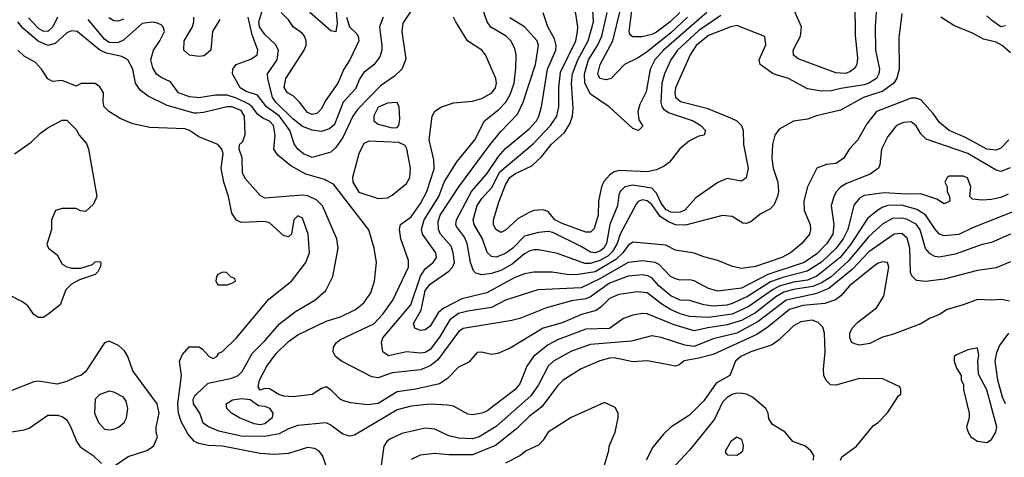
# Model space of a CAD drawing. Header units: inches. Extents: x 1793389 to 1900389, y 320802 to 470796.
# Tile 674 of 752: x 1869250 to 1873424, y 436963 to 438820. Entities that reach past the tile are written whole.
import ezdxf

# ---------------------------------------------------------------- set-up
doc = ezdxf.new("R2010")
doc.units = ezdxf.units.IN
doc.header["$MEASUREMENT"] = 0
doc.layers.add('B8463', color=7, linetype='Continuous')
doc.layers.add('B8473', color=7, linetype='Continuous')

msp = doc.modelspace()

# ---------------------------------------------------------------- linework, layer by layer
at = {"layer": 'B8463', "color": 2}
for points, elevation in [([(1870000, 438423.6), (1869990, 438422.9), (1869876.2, 438456.2), (1869795.1, 438495.1), (1869761, 438521), (1869740.7, 438550), (1869729.6, 438610), (1869709.3, 438650), (1869684, 438664), (1869618, 438678), (1869589.8, 438689.8), (1869494, 438770), (1869470, 438772), (1869450, 438763.7), (1869401.1, 438718.9), (1869370, 438709.7), (1869329, 438729), (1869263.7, 438783.7), (1869242.4, 438810)], 362), ([(1869410.4, 438830), (1869391.2, 438788.8), (1869370, 438769.7), (1869350, 438771.2), (1869330, 438782.6), (1869287.7, 438827.7)], 358), ([(1870000, 438488.9), (1869970, 438492.7), (1869924, 438510), (1869890, 438555.3), (1869850, 438574), (1869830, 438589), (1869814.8, 438614.8), (1869807, 438650), (1869818, 438690), (1869844.5, 438730), (1869863.7, 438770), (1869859.3, 438790), (1869850, 438798), (1869830, 438807), (1869810, 438809.6), (1869770, 438803.6), (1869690, 438733.3), (1869670, 438723.1), (1869650, 438721), (1869630, 438723.5), (1869610, 438736.9), (1869541.1, 438821.1)], 358), ([(1869690, 438821.6), (1869670, 438814), (1869650, 438814.5), (1869628.2, 438828.2)], 354), ([(1870000, 438665.1), (1869970, 438669.4), (1869946, 438690), (1869947, 438730), (1869983.7, 438790), (1869989.3, 438810), (1869989.2, 438830)], 354), ([(1870000, 438329.1), (1869970, 438349.7), (1869950, 438356.9), (1869801.7, 438361.7), (1869730, 438377.6), (1869679.1, 438399.1), (1869629, 438430), (1869609, 438450), (1869604, 438470), (1869605.2, 438510), (1869590, 438535.3), (1869570, 438548.7), (1869511.6, 438548.4), (1869490, 438538), (1869430, 438562), (1869390, 438558), (1869370, 438568), (1869342.7, 438610), (1869318, 438638), (1869270, 438665.2), (1869242, 438690)], 366), ([(1869229, 438250), (1869299.6, 438300.4), (1869340.1, 438339.9), (1869370, 438361), (1869430, 438394), (1869450, 438394), (1869490, 438354), (1869502, 438330), (1869534.4, 438294.4), (1869542.8, 438270), (1869578, 438070), (1869563.6, 438036.4), (1869530, 438006), (1869508.4, 438008.4), (1869490, 438018), (1869430, 438018), (1869402, 438010), (1869384.7, 437970), (1869384.7, 437930), (1869365.4, 437865.4), (1869372, 437850), (1869410, 437822), (1869430, 437782), (1869450, 437771.3), (1869470, 437764.7), (1869510, 437764.7), (1869559, 437781), (1869570, 437792), (1869590, 437794), (1869594, 437790), (1869592.7, 437772.7), (1869582, 437750), (1869570, 437738), (1869503.6, 437716.4), (1869470, 437698), (1869446.4, 437673.6), (1869422, 437610), (1869370, 437568), (1869350, 437555.3), (1869330, 437555.3), (1869310, 437568), (1869285.6, 437605.6), (1869262, 437622), (1869196.2, 437656.2)], 366), ([(1869652.9, 436927.1), (1869710, 436966), (1869788.9, 436991.1), (1869818, 437010), (1869835.3, 437050), (1869828.7, 437070), (1869828.7, 437090), (1869841.2, 437150), (1869832.7, 437190), (1869729.4, 437330), (1869709.4, 437390), (1869694.7, 437414.7), (1869670, 437437.2), (1869630, 437455.3), (1869610, 437448.7), (1869530, 437325.2), (1869510, 437309.3), (1869494, 437306), (1869450, 437284), (1869410, 437273.2), (1869330, 437285.2), (1869310, 437282.7), (1869210, 437242.9)], 370), ([(1870000, 437026.2), (1869990, 437031.8), (1869962.7, 437062.7), (1869934.9, 437114.9), (1869923.5, 437150), (1869921.1, 437190), (1869936, 437310), (1869928, 437370), (1869940.4, 437399.6), (1869968.4, 437431.6), (1870000, 437431.9)], 366), ([(1870000, 437171), (1869987, 437190), (1869986, 437210), (1869994.2, 437225.9), (1870000, 437231.2)], 362), ([(1869206, 437070), (1869270, 437078.8), (1869290, 437086.8), (1869370, 437141), (1869410, 437141), (1869430, 437136), (1869450, 437121), (1869467.7, 437090), (1869490.6, 437030.6), (1869506.8, 437006.8), (1869562, 436970), (1869596.9, 436936.9)], 370)]:
    msp.add_lwpolyline(points, dxfattribs=dict(at, elevation=elevation))
at = {"layer": 'B8463', "color": 2, "elevation": 374}
msp.add_lwpolyline([(1869630, 437244), (1869590, 437229), (1869571, 437210), (1869567.7, 437150), (1869584.9, 437110), (1869610, 437082.8), (1869630, 437078.8), (1869650, 437082.8), (1869670, 437090.8), (1869693.2, 437110), (1869702.7, 437130), (1869709.4, 437170), (1869701.5, 437201.5), (1869690, 437217.2), (1869650, 437239)], close=True, dxfattribs=at)
at = {"layer": 'B8473', "color": 2}
for points, elevation in [([(1873448.6, 438191.4), (1873410, 438175.1), (1873390, 438180.9), (1873270, 438251.3), (1873093, 438313), (1873070, 438336), (1873050, 438369.2), (1873030, 438386), (1872996.7, 438383.3), (1872966.8, 438370), (1872930, 438324), (1872903, 438270), (1872896.8, 438203.2), (1872890.7, 438189.3), (1872855.6, 438164.4), (1872755.1, 438124.9), (1872730.3, 438109.7), (1872713.4, 438090), (1872702, 438070), (1872690.5, 438030), (1872701.3, 437950), (1872697, 437910), (1872671.8, 437870), (1872630, 437826.6), (1872575.5, 437790), (1872421.6, 437738.4), (1872310, 437680.5), (1872210, 437667.8), (1872170, 437679.5), (1872110, 437712), (1872090, 437716.2), (1872050, 437714), (1872030, 437719.5), (1872009.4, 437730), (1871960.7, 437780.7), (1871944, 437790), (1871890, 437796.3), (1871830, 437789.7), (1871710, 437719.8), (1871630, 437681.7), (1871446.9, 437673.1), (1871310, 437629.6), (1871250, 437598), (1871150, 437583.5), (1871110, 437572.6), (1871073.4, 437546.6), (1871030, 437471.8), (1870990, 437419.6), (1870970, 437408), (1870950, 437404.7), (1870890, 437409.6), (1870813.6, 437393.6), (1870789.7, 437410), (1870783.5, 437450), (1870789.6, 437470), (1870908, 437610), (1870948.9, 437731.1), (1870970, 437762.4), (1871003.7, 437790), (1871017, 437810), (1871014, 437830), (1870957.6, 437910), (1870953.3, 437930), (1870965.4, 437970), (1871026.9, 438070), (1871050, 438130.6), (1871103.5, 438216.5), (1871179.5, 438310), (1871220.9, 438390), (1871282, 438438), (1871311, 438469), (1871330, 438502.8), (1871346.3, 438550), (1871353.8, 438613.8), (1871354.5, 438670), (1871350, 438698), (1871332.7, 438730), (1871312.7, 438750), (1871248, 438788), (1871232, 438810), (1871183.7, 438950)], 350), ([(1870922.9, 438877.1), (1870874.6, 438805.4), (1870870.4, 438770), (1870887.9, 438652.1), (1870870.4, 438609.6), (1870839.5, 438580.5), (1870780.6, 438539.4), (1870682, 438438), (1870663, 438410), (1870619.6, 438320.4), (1870590, 438277.2), (1870570, 438257.2), (1870490, 438235.1), (1870454, 438250), (1870429.3, 438270), (1870413.4, 438293.4), (1870395.8, 438350), (1870352.1, 438410), (1870296.3, 438450), (1870258.7, 438498.7), (1870210, 438515.1), (1870185.1, 438530), (1870153.2, 438590), (1870154, 438610), (1870168.7, 438630), (1870230, 438652.4), (1870257, 438670), (1870259.6, 438690), (1870236.1, 438756.1), (1870218.3, 438830)], 354), ([(1872883.8, 438890), (1872876.4, 438790), (1872878.4, 438690), (1872894.9, 438610), (1872892.7, 438590), (1872882, 438570), (1872850.7, 438550), (1872830, 438543.1), (1872731.7, 438528.3), (1872690, 438517.6), (1872650, 438517), (1872590, 438526.6), (1872509.7, 438569.7), (1872444, 438590), (1872389, 438630), (1872385.2, 438650), (1872413.2, 438713.2), (1872408.7, 438748.7), (1872290, 438795.6), (1872264.7, 438790), (1872170, 438752.3), (1872118.7, 438710), (1872092.2, 438670), (1872030.4, 438530), (1872027.2, 438510), (1872030.4, 438490.4), (1872052.1, 438472.1), (1872163.7, 438443.7), (1872263.4, 438403.4), (1872290.8, 438390), (1872310.4, 438370.4), (1872317.3, 438350), (1872319.1, 438290), (1872338, 438190), (1872330, 438148), (1872310, 438134), (1872250, 438145.2), (1872210.5, 438129.5), (1872116.7, 438063.3), (1872070, 438011.5), (1872050, 438003.1), (1872030, 438001), (1872010, 438003.5), (1871990, 438014.3), (1871970, 438040.7), (1871950, 438082.9), (1871930, 438104.7), (1871850, 438116.9), (1871816, 438110), (1871795.5, 438090), (1871790, 438075.3), (1871784.9, 438030), (1871752, 437950), (1871737.3, 437870), (1871726.7, 437850), (1871710, 437836.9), (1871690, 437829.8), (1871670, 437833.3), (1871630, 437857.6), (1871510, 437916.3), (1871490, 437921.3), (1871450, 437916.3), (1871390, 437900.5), (1871340.4, 437850), (1871310, 437828.2), (1871270, 437811.6), (1871250, 437814.5), (1871231.5, 437831.5), (1871213, 437890), (1871176.9, 437950), (1871172.8, 437970), (1871190, 438030.6), (1871210, 438061.6), (1871252.6, 438107.4), (1871285.6, 438174.4), (1871426.5, 438293.5), (1871500.5, 438370), (1871528, 438410), (1871535.8, 438450), (1871536.4, 438530), (1871543.1, 438596.9), (1871607.8, 438730), (1871615.6, 438770), (1871616.2, 438790), (1871600.9, 438890)], 338), ([(1872223.1, 438836.9), (1872130, 438773.5), (1872039.5, 438690), (1872010.4, 438650), (1871983.7, 438590), (1871973.1, 438550), (1871968.8, 438468.8), (1871971.9, 438451.9), (1871979.9, 438439.9), (1872004.2, 438424.2), (1872104.7, 438390), (1872138, 438370), (1872158, 438350), (1872152, 438330), (1872130, 438325.2), (1872090, 438306), (1872048.8, 438271.2), (1872005.1, 438214.9), (1871982.3, 438197.7), (1871950, 438182.7), (1871910, 438174.5), (1871790, 438179.6), (1871767.3, 438172.7), (1871750, 438159.5), (1871727.3, 438132.7), (1871716.4, 438110), (1871704, 438050), (1871703.1, 437990), (1871685.7, 437934.3), (1871670, 437918.4), (1871650, 437918), (1871550, 437954.3), (1871519.5, 437970), (1871490, 438005.2), (1871470, 438012.7), (1871430, 438009.3), (1871410, 438000.9), (1871364.2, 437975.8), (1871310, 437926), (1871290, 437917.2), (1871269.4, 437930), (1871259.3, 437950), (1871259.3, 437970), (1871283, 438050), (1871310, 438118.8), (1871327.6, 438150), (1871350, 438166), (1871420.9, 438199.1), (1871462.4, 438237.6), (1871503.7, 438290), (1871559.7, 438340.3), (1871582, 438378), (1871593.3, 438410), (1871596.1, 438443.9), (1871589.8, 438550), (1871593.5, 438590), (1871616.4, 438650), (1871659.8, 438730), (1871683.5, 438810), (1871676.9, 438910)], 334), ([(1872049, 438850), (1872007.2, 438810), (1871950, 438766.9), (1871930, 438756.9), (1871887.2, 438747.2), (1871847.5, 438747.5), (1871837, 438757), (1871833.6, 438770), (1871849.8, 438890)], 322), ([(1872790.6, 438890), (1872792.5, 438752.5), (1872802, 438658), (1872799.1, 438630), (1872790, 438614), (1872770, 438598), (1872750, 438592), (1872710, 438594.5), (1872550, 438654), (1872530, 438668.7), (1872529.3, 438690), (1872560.9, 438750), (1872565.2, 438790), (1872535.5, 438855.5)], 334), ([(1870790.6, 438830), (1870776.3, 438790), (1870785.5, 438710), (1870785.5, 438690), (1870777.3, 438662.7), (1870752.1, 438627.9), (1870710, 438596), (1870692.7, 438570), (1870673.8, 438526.2), (1870621.7, 438470), (1870584.7, 438375.3), (1870563.4, 438356.6), (1870530, 438345.4), (1870490, 438350.9), (1870450, 438367.1), (1870410, 438397.7), (1870336.9, 438470), (1870322.7, 438490), (1870302, 438570), (1870301.2, 438590), (1870342, 438650), (1870347.3, 438690), (1870334.9, 438714.9), (1870290, 438756.2), (1870267.4, 438790), (1870264.8, 438810), (1870282.4, 438870)], 350), ([(1870636, 438830), (1870649.2, 438789.2), (1870679.5, 438759.5), (1870685.5, 438750), (1870688, 438730), (1870650, 438649.2), (1870624.9, 438610), (1870599.1, 438550), (1870546, 438474), (1870530, 438442), (1870510, 438421.2), (1870490, 438417.2), (1870470, 438426), (1870437.2, 438470), (1870410, 438496), (1870385.2, 438510), (1870372.1, 438532.1), (1870378.7, 438570), (1870456.2, 438690), (1870464.5, 438710), (1870464.5, 438730), (1870458, 438750), (1870450, 438761.2), (1870409.6, 438789.6), (1870390, 438819), (1870359, 438850)], 346), ([(1870591.1, 438870), (1870596.3, 438803.7), (1870590, 438768), (1870570, 438772.3), (1870480.7, 438850)], 342), ([(1872990, 438846), (1872976.8, 438743.2), (1872978.4, 438610), (1872968.7, 438571.3), (1872955.5, 438550), (1872910, 438515.8), (1872826.8, 438490), (1872730, 438436), (1872628.1, 438411.9), (1872590, 438397.2), (1872530, 438389), (1872470, 438355.3), (1872451.3, 438330), (1872441, 438290), (1872438.8, 438230), (1872444, 438190), (1872464, 438130), (1872466.8, 438090), (1872462.8, 438070), (1872447.1, 438032.9), (1872430, 438015.3), (1872390, 437994), (1872350, 437962), (1872330, 437955.3), (1872316.4, 437956.4), (1872270, 437984), (1872230, 437989.2), (1872072.2, 437947.8), (1872030, 437949.6), (1872001.2, 437961.2), (1871964.8, 437984.8), (1871930, 438035.1), (1871910, 438051.3), (1871890, 438054.7), (1871872.1, 438047.9), (1871863.4, 438036.6), (1871795.6, 437910), (1871782.8, 437870), (1871764, 437836), (1871743.2, 437816.8), (1871710, 437797.7), (1871670, 437784.5), (1871645.6, 437785.6), (1871530, 437827.6), (1871450, 437842.9), (1871430, 437842.4), (1871410, 437837.6), (1871390, 437825.6), (1871337.6, 437782.4), (1871290, 437755.8), (1871250, 437743), (1871210, 437737), (1871183.6, 437743.6), (1871173.8, 437753.8), (1871161.6, 437790), (1871147.8, 437870), (1871136.6, 437896.6), (1871102.7, 437942.7), (1871099.5, 437950), (1871102, 437970), (1871166.3, 438090), (1871230, 438166), (1871280.6, 438239.4), (1871310, 438272.7), (1871410, 438357.1), (1871440.7, 438390), (1871451.8, 438410), (1871462, 438450), (1871488.3, 438610), (1871523, 438690), (1871524.2, 438710), (1871518, 438738), (1871489.6, 438790), (1871469.4, 438849.4)], 342), ([(1872163.7, 438850), (1871979.5, 438690), (1871942.6, 438650), (1871923.7, 438610), (1871905.8, 438514.2), (1871879.8, 438460.2), (1871871, 438430), (1871875.3, 438395.3), (1871891.6, 438368.4), (1871874, 438350), (1871850, 438358), (1871749.3, 438449.3), (1871670, 438504), (1871646.3, 438550), (1871644.4, 438590), (1871661.5, 438650), (1871700.4, 438710), (1871717.7, 438750), (1871741.1, 438850)], 330), ([(1872081.5, 438830), (1872010, 438763.9), (1871910, 438682.6), (1871870, 438656.9), (1871814.8, 438630), (1871757.3, 438570), (1871736.2, 438563.8), (1871710, 438569.6), (1871701.3, 438590), (1871711.6, 438630), (1871764.4, 438730), (1871797.6, 438862.4)], 326), ([(1873430, 438793.2), (1873410, 438789.6), (1873370, 438817), (1873350, 438836)], 338), ([(1870099.3, 438820.7), (1870068.5, 438770), (1870061, 438690), (1870033, 438667), (1870010, 438663.7), (1870000, 438665.1)], 354), ([(1873440.7, 438079.3), (1873410, 438065.6), (1873370, 438057), (1873330, 438054), (1873290, 438058), (1873278, 438070), (1873282, 438110), (1873268.4, 438148.4), (1873250, 438155.3), (1873190, 438155.3), (1873182, 438150), (1873172, 438130), (1873182, 438110), (1873182, 438090), (1873192, 438070), (1873194, 438050), (1873170, 438038), (1873138.6, 438058.6), (1873070, 438080.7), (1873010, 438079.1), (1872914.7, 438085.3), (1872830, 438074), (1872810, 438062.7), (1872787, 438033), (1872760.9, 437930), (1872741.5, 437890), (1872710, 437848.2), (1872649.5, 437790.5), (1872587.9, 437752.1), (1872490, 437727.4), (1872432.8, 437707.2), (1872335.6, 437644.4), (1872270, 437615.1), (1872248.3, 437608.3), (1872190, 437604.4), (1872150, 437609.7), (1872090, 437627.6), (1872050, 437629.7), (1872010, 437647.8), (1871960.5, 437690), (1871930, 437723.6), (1871913.1, 437733.1), (1871890, 437736.9), (1871830, 437731.3), (1871750, 437701.5), (1871670, 437643), (1871650, 437635.1), (1871590, 437626), (1871483.4, 437596.6), (1871370, 437552), (1871336.7, 437543.3), (1871130.4, 437509.6), (1871110, 437495.1), (1871023.4, 437376.6), (1870990, 437351.5), (1870950, 437334), (1870830, 437320.7), (1870770, 437299.3), (1870743.7, 437303.7), (1870614, 437370), (1870589.2, 437390), (1870579.3, 437410), (1870581.2, 437430), (1870594, 437450), (1870610, 437462.8), (1870751, 437529), (1870789.4, 437570), (1870832, 437630), (1870898, 437770), (1870898, 437798), (1870866.6, 437890), (1870860.9, 437930), (1870865.2, 437950), (1870910, 437983.8), (1870950, 438039.1), (1870976.3, 438090), (1871007, 438187), (1871005.4, 438225.4), (1870986.6, 438310), (1870999, 438410), (1871010, 438431), (1871038, 438450), (1871090, 438467.3), (1871170, 438473.4), (1871210, 438485.5), (1871252.3, 438510), (1871267, 438530), (1871271.8, 438550), (1871269.5, 438569.5), (1871225.2, 438670), (1871209, 438690), (1871149.3, 438730), (1871099, 438810), (1871089, 438830)], 354), ([(1873443, 438310), (1873410, 438274.5), (1873390, 438265.6), (1873350, 438269.7), (1873260.1, 438320.1), (1873190, 438349.5), (1873150, 438384), (1873122, 438422), (1873070, 438479), (1873050, 438486), (1873030, 438486.6), (1872882.8, 438430), (1872842, 438378), (1872804, 438310), (1872768.5, 438271.5), (1872742.8, 438230), (1872710, 438209.4), (1872670, 438205.2), (1872630, 438189), (1872590.7, 438110), (1872574, 438050), (1872576.3, 438010), (1872600.7, 437950), (1872602.8, 437930), (1872598.8, 437910), (1872566, 437870), (1872517.3, 437830), (1872481, 437810), (1872370, 437771.8), (1872310, 437764.5), (1872271.9, 437771.9), (1872210, 437797.2), (1872150, 437813.2), (1872110, 437829.3), (1872030, 437841.2), (1871990, 437862.7), (1871850, 437875.1), (1871830, 437862), (1871806.7, 437830), (1871778, 437802), (1871690, 437749.8), (1871610, 437736.9), (1871570, 437738), (1871507.7, 437747.7), (1871430, 437747.8), (1871390, 437741.6), (1871350, 437726), (1871230, 437660.5), (1871125.1, 437634.9), (1871045.5, 437594.5), (1871024.2, 437575.8), (1870990, 437519.3), (1870970, 437503.7), (1870950, 437500.7), (1870925.2, 437510), (1870919.5, 437530), (1870952.3, 437587.7), (1870970, 437670.6), (1870990, 437698), (1871070, 437753), (1871085.1, 437770), (1871093, 437790), (1871088, 437830), (1871078.9, 437858.9), (1871033.6, 437910), (1871026, 437930), (1871023.9, 437963.9), (1871032.8, 437990), (1871111.5, 438110), (1871244.2, 438290), (1871290, 438345.5), (1871361.1, 438418.9), (1871384.7, 438470), (1871436.3, 438630), (1871449.5, 438710), (1871443.7, 438730), (1871389.7, 438789.7), (1871327.7, 438827.7)], 346), ([(1873450, 438679.3), (1873415.1, 438710), (1873390, 438723.6), (1873336.6, 438736.6), (1873290, 438762.7), (1873210, 438795.3), (1873155.3, 438830)], 342), ([(1873485.8, 438014.1), (1873290, 437936.2), (1873231.7, 437908.3), (1873170, 437902.4), (1873150, 437909.6), (1873130, 437931.8), (1873090, 437991.6), (1873054, 438014), (1872990, 438032.3), (1872930, 438031.1), (1872910, 438023.5), (1872888.1, 438011.9), (1872844.2, 437975.8), (1872773.4, 437866.6), (1872728.8, 437811.2), (1872630, 437730.9), (1872590, 437714.2), (1872530, 437706), (1872470, 437688.2), (1872444.8, 437675.2), (1872338.6, 437601.4), (1872270.7, 437570), (1872170, 437556.4), (1872090, 437560.4), (1872050, 437571.1), (1872009.8, 437589.8), (1871972.5, 437612.5), (1871910, 437660.5), (1871870, 437664.2), (1871790, 437653.6), (1871750, 437637), (1871717.3, 437602.7), (1871694, 437586), (1871631.5, 437568.5), (1871550, 437533), (1871468.9, 437511.1), (1871330, 437425.2), (1871276.8, 437403.2), (1871250, 437399), (1871210, 437408.7), (1871190, 437408), (1871154, 437366), (1871110, 437345.2), (1871063.4, 437296.6), (1871030, 437275.1), (1870930, 437251.5), (1870850, 437240.5), (1870770, 437191.5), (1870725.8, 437185.8), (1870654.2, 437194.2), (1870622.9, 437202.9), (1870609, 437210), (1870570, 437249), (1870550, 437262), (1870530, 437255.3), (1870490, 437229.3), (1870410, 437219.5), (1870370, 437222.7), (1870349.5, 437229.5), (1870310, 437253.2), (1870290, 437255.3), (1870270, 437248), (1870262, 437262), (1870266.6, 437290), (1870298.4, 437350), (1870337.5, 437402.5), (1870390, 437453.4), (1870430, 437482.4), (1870550, 437540.4), (1870610, 437559.1), (1870674, 437590), (1870710, 437618.8), (1870739.1, 437660.9), (1870755.1, 437710), (1870762.7, 437790), (1870752.7, 437850), (1870730, 437928), (1870581.2, 438121.2), (1870542, 438142), (1870463.9, 438163.9), (1870399.8, 438199.8), (1870344.1, 438244.1), (1870327.3, 438270), (1870334, 438330), (1870327, 438370), (1870310, 438389.4), (1870281.5, 438401.5), (1870258.8, 438418.8), (1870235.8, 438450), (1870221.7, 438461.7), (1870170, 438486), (1870130, 438499.1), (1870081.1, 438498.9), (1870010, 438487.6), (1870000, 438488.9)], 358), ([(1870000, 437231.2), (1870050, 437277.1), (1870150, 437298.4), (1870177.2, 437310), (1870192.9, 437327.1), (1870236.6, 437403.4), (1870290, 437456.3), (1870351.3, 437528.7), (1870419.1, 437580.9), (1870502, 437630), (1870548.7, 437670), (1870577.2, 437730), (1870600.9, 437850), (1870595.1, 437890), (1870534.5, 438030), (1870510, 438054), (1870472.5, 438072.5), (1870450, 438075.1), (1870290, 438062.7), (1870270, 438073.2), (1870206.2, 438146.2), (1870195.1, 438170), (1870194, 438234), (1870181.2, 438270), (1870182, 438290), (1870196.9, 438303.1), (1870206.9, 438333.1), (1870203.1, 438410), (1870190, 438433.7), (1870150, 438449.7), (1870130, 438449.7), (1870030, 438425.6), (1870000, 438423.6)], 362), ([(1870000, 437431.9), (1870010, 437432), (1870023.6, 437423.6), (1870054, 437390), (1870070, 437382), (1870086, 437390), (1870095.3, 437404.7), (1870110, 437412), (1870169, 437470), (1870306.2, 437633.8), (1870402.7, 437710), (1870464, 437790), (1870479, 437830), (1870472.7, 437910), (1870450, 437978), (1870430, 437988), (1870412, 437970), (1870402, 437910), (1870390, 437898), (1870370, 437902), (1870310, 437957.2), (1870290, 437962.7), (1870190, 437959.3), (1870170, 437969.2), (1870150, 437998), (1870136.2, 438070), (1870116.2, 438130), (1870104.5, 438190), (1870112.6, 438250), (1870108, 438270), (1870090, 438289.6), (1870010, 438322.3), (1870000, 438329.1)], 366), ([(1873450, 437909.4), (1873370, 437874), (1873330, 437865.1), (1873215.6, 437824.4), (1873150, 437812.3), (1873130, 437815.1), (1873110, 437826), (1873090, 437849.2), (1873067.3, 437927.3), (1873050, 437951.5), (1873010, 437973.7), (1872990, 437977.7), (1872950, 437975.8), (1872910, 437953.6), (1872850, 437899.7), (1872763.5, 437796.5), (1872690, 437728.7), (1872650, 437703.5), (1872612.5, 437687.5), (1872530, 437674.6), (1872490, 437663.7), (1872456.1, 437643.9), (1872370, 437576.4), (1872310, 437543.5), (1872250, 437524.5), (1872167.3, 437512.7), (1872110, 437498.7), (1872025.1, 437525.1), (1871910, 437572), (1871890, 437572.7), (1871850, 437566), (1871810, 437552.3), (1871750, 437509.6), (1871650, 437506.3), (1871530, 437461.6), (1871490, 437439.5), (1871428, 437390), (1871400.5, 437350), (1871370, 437274), (1871350, 437249.4), (1871230, 437159), (1871210, 437149.4), (1871170, 437142.7), (1871150, 437145.2), (1871090, 437179), (1871064.1, 437184.1), (1870990, 437187.8), (1870910, 437179.6), (1870850, 437164.5), (1870670, 437056), (1870650, 437052), (1870620.8, 437060.8), (1870570, 437099.5), (1870549.5, 437109.5), (1870430, 437097), (1870390, 437083.7), (1870350, 437062), (1870288.9, 437051.1), (1870190, 437052.8), (1870094.2, 437074.1), (1870051.3, 437091.3), (1870027.9, 437107.9), (1870014.3, 437150), (1870000, 437171)], 362), ([(1873450, 437792.3), (1873390, 437766), (1873310, 437755.1), (1873170, 437719.3), (1873090, 437709.3), (1873052.7, 437712.7), (1873032.1, 437732.1), (1873027.2, 437747.2), (1873024.2, 437850), (1873012.3, 437892.3), (1872990, 437911.8), (1872958, 437910), (1872850, 437834.7), (1872780, 437760), (1872680.6, 437679.4), (1872623.9, 437656.1), (1872499.3, 437630), (1872380.5, 437539.5), (1872290, 437489.8), (1872190, 437465.1), (1872110, 437433.5), (1872070, 437438.3), (1871970, 437471.6), (1871930, 437478.4), (1871844.1, 437455.9), (1871670, 437441.3), (1871590, 437413.6), (1871514, 437370), (1871490.3, 437349.7), (1871450.4, 437270), (1871416.7, 437223.3), (1871270, 437093.3), (1871198.8, 437050), (1871170, 437041.6), (1871110, 437044.2), (1871070, 437053.6), (1871010, 437082.7), (1870970, 437086), (1870870, 437063.7), (1870819.9, 437040.1), (1870806.8, 437030), (1870794, 437010), (1870782.8, 436930)], 366), ([(1873445.6, 437625.6), (1873412.5, 437632.5), (1873370, 437629.2), (1873310, 437632.7), (1873250.5, 437609.5), (1873182, 437590), (1873150, 437569), (1873110, 437553.2), (1873070, 437529.2), (1872950, 437484), (1872907.5, 437472.5), (1872853.7, 437446.3), (1872810, 437439), (1872790, 437444), (1872778, 437450), (1872769, 437470), (1872769.2, 437490), (1872779, 437510), (1872803.2, 437536.8), (1872882.9, 437597.1), (1872913.4, 437646.6), (1872935.1, 437770), (1872929, 437789), (1872910, 437792), (1872890, 437786), (1872870, 437772), (1872768, 437690), (1872731.9, 437648.1), (1872708.9, 437631.1), (1872664, 437616), (1872570, 437606.2), (1872513.4, 437590), (1872423.8, 437516.2), (1872375.8, 437484.2), (1872190, 437399.6), (1872130, 437382.9), (1872067.9, 437372.1), (1872045.4, 437354.6), (1872030, 437349), (1871912.1, 437372.1), (1871850, 437367.3), (1871770, 437384.5), (1871750, 437383.7), (1871710, 437372), (1871630, 437338), (1871554.8, 437290), (1871530, 437266), (1871463.6, 437176.4), (1871410, 437136.2), (1871356.3, 437083.7), (1871267.7, 437012.3), (1871170, 436973.6), (1871070, 436973.6), (1871010, 436979.5), (1870948.3, 436971.7), (1870910, 436954)], 370), ([(1872729.5, 436950.5), (1872735.1, 436964.9), (1872797.2, 437010), (1872870, 437098), (1872889.1, 437110.9), (1872929.1, 437150.9), (1872976.4, 437223.6), (1872986, 437230), (1872986, 437250), (1872982, 437262), (1872910, 437295.3), (1872810, 437297.2), (1872710, 437268.7), (1872688, 437270), (1872669.1, 437289.1), (1872659, 437310), (1872657.2, 437337.2), (1872665.1, 437410), (1872662, 437490), (1872654.9, 437514.9), (1872634.9, 437534.9), (1872610, 437544.5), (1872562.3, 437537.7), (1872530, 437520.9), (1872470, 437461.2), (1872440.5, 437439.5), (1872350, 437409.6), (1872307.3, 437390), (1872285.5, 437370), (1872261, 437310), (1872202.6, 437277.4), (1872150, 437202.7), (1872090, 437141.2), (1872011.3, 437090), (1871979.8, 437060.2), (1871934.4, 437005.6), (1871906, 436950)], 374), ([(1873429.8, 437189.8), (1873417.2, 437217.2), (1873396.5, 437290), (1873385.7, 437370), (1873392.7, 437407.3), (1873403.8, 437436.2), (1873442.9, 437490)], 370), ([(1872615.3, 436950), (1872617.2, 436970), (1872604, 436990), (1872582, 437010), (1872528, 437030), (1872495.3, 437070), (1872441.5, 437101.5), (1872426.3, 437126.3), (1872422.7, 437150), (1872412.7, 437170), (1872357.5, 437217.5), (1872331.2, 437231.2), (1872314, 437234), (1872290, 437234.7), (1872270, 437229.6), (1872250, 437217), (1872230, 437196), (1872195.8, 437124.2), (1872090, 436992.7), (1872030, 436929.4)], 378), ([(1871728.9, 436928.9), (1871748.4, 436991.6), (1871748.7, 437010), (1871775.3, 437070), (1871788, 437130), (1871788, 437150), (1871774.6, 437174.6), (1871730, 437195.3), (1871587.9, 437132.1), (1871491, 437070), (1871470, 437035.3), (1871450, 437014), (1871398, 436990), (1871370.4, 436969.6), (1871310, 436937.2)], 374), ([(1870553.2, 436913.2), (1870534, 436970), (1870519, 436990), (1870500.2, 437000.2), (1870470, 437003.7), (1870390, 436979.5), (1870330, 436974), (1870270, 436978.4), (1870110, 437009.8), (1870050, 437012.8), (1870010, 437020.7), (1870000, 437026.2)], 366)]:
    msp.add_lwpolyline(points, dxfattribs=dict(at, elevation=elevation))
for points, elevation in [([(1870850, 438468), (1870810, 438466), (1870770, 438449), (1870751.1, 438411.1), (1870751.3, 438390), (1870770, 438376), (1870830, 438361), (1870850, 438362), (1870858, 438370), (1870862, 438398), (1870859, 438450)], 358), ([(1870730, 438304), (1870710, 438294), (1870687.7, 438250), (1870661, 438150), (1870662, 438130), (1870687.5, 438087.5), (1870770, 438060.5), (1870810, 438064), (1870830, 438074.8), (1870890, 438124), (1870903.7, 438150), (1870906.6, 438190), (1870892.1, 438272.1), (1870885.2, 438285.2), (1870858, 438298)], 358), ([(1870110, 437748), (1870090, 437738), (1870084.7, 437730), (1870082, 437710), (1870090, 437694), (1870130, 437694), (1870150, 437702), (1870166, 437710), (1870162, 437722), (1870147.3, 437727.3), (1870127.3, 437747.3)], 370), ([(1873310, 437426), (1873306, 437426), (1873270, 437419), (1873222, 437398), (1873212, 437390), (1873212, 437370), (1873221, 437341), (1873242, 437310), (1873242, 437290), (1873251.1, 437271.1), (1873251.3, 437250), (1873276, 437150), (1873276, 437130), (1873264.7, 437090), (1873271.3, 437070), (1873282, 437050), (1873311.1, 437031.1), (1873350, 437026), (1873370, 437038), (1873388.7, 437070), (1873393.2, 437090), (1873350, 437248.7), (1873315.5, 437315.5), (1873312.3, 437370), (1873316, 437396)], 374), ([(1870270, 437101.1), (1870244.2, 437104.2), (1870182, 437130), (1870148.7, 437150), (1870128, 437170), (1870126, 437190), (1870152.9, 437207.1), (1870192.5, 437212.5), (1870227.3, 437207.3), (1870263, 437183), (1870290, 437179.1), (1870310, 437170.7), (1870323.8, 437150), (1870321.3, 437130), (1870290, 437104.4)], 358), ([(1872290, 437048), (1872264.7, 437030), (1872242, 436990), (1872242, 436982), (1872252.7, 436972.7), (1872290, 436972), (1872310, 436984.7), (1872315.3, 436990), (1872319, 437010), (1872314, 437030), (1872310, 437038)], 382)]:
    msp.add_lwpolyline(points, close=True, dxfattribs=dict(at, elevation=elevation))

doc.saveas('drawing.dxf')
